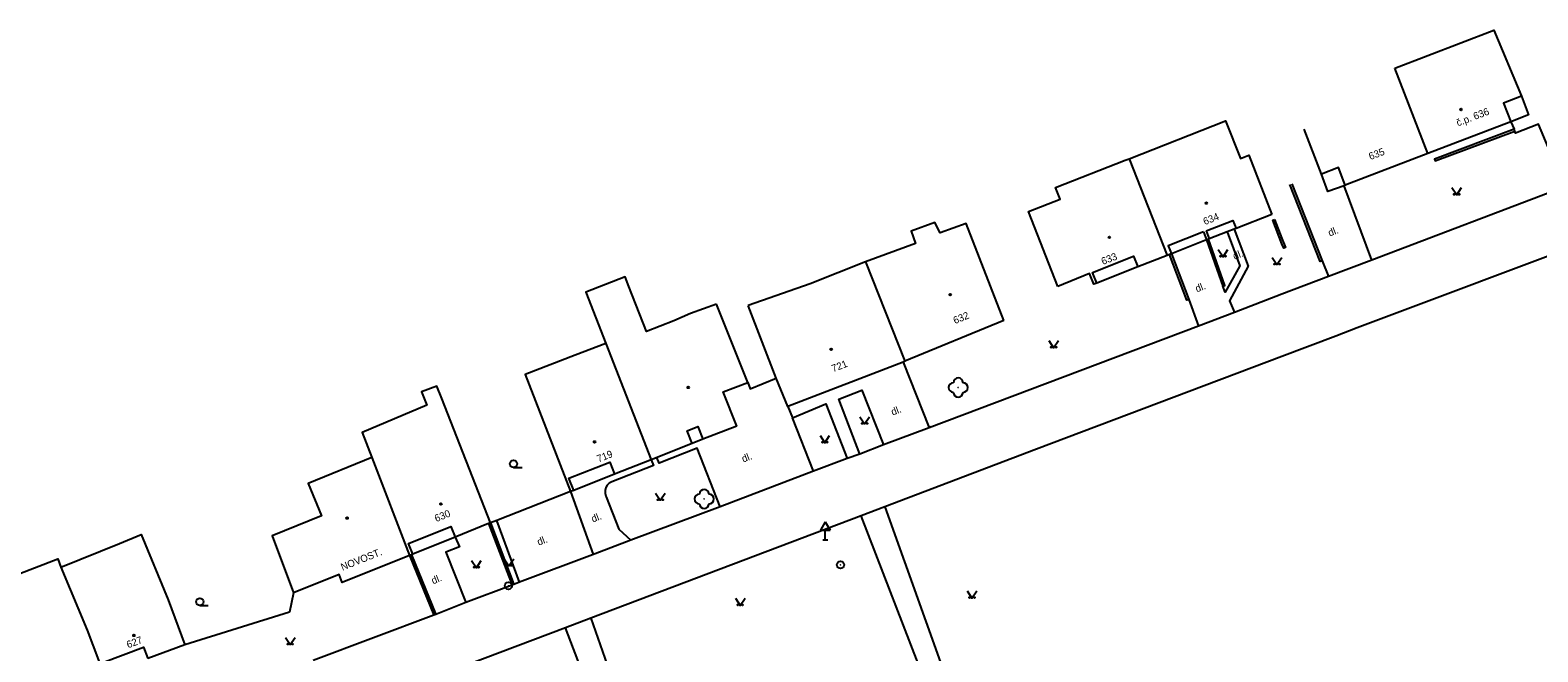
# Model space of a CAD drawing. Extents: x -577457 to -568404, y -1208466 to -1201387.
# Drawn here: x -575130.3 to -574973.4, y -1204248.2 to -1204183.5 of the extents above; entities that cross this region are included whole.
import ezdxf

# ---------------------------------------------------------------- set-up
doc = ezdxf.new("R2010")
doc.units = 0
for name, color, linetype in [('BUDOVY_MĚŘ', 7, 'Continuous'), ('BUDOVY_NEMĚŘ', 7, 'Continuous'), ('MAP_ZN_BP', 7, 'Continuous'), ('POMOC_POPIS', 7, 'Continuous'), ('ROZHRANÍ_PLOCH', 7, 'Continuous'), ('ZELEŇ', 7, 'Continuous'), ('ZN_BUDOV', 7, 'Continuous'), ('ZN_DOPLŇKOVÉ', 7, 'Continuous'), ('ZN_KULTUR', 7, 'Continuous'), ('Č_POPIS_ORIENT', 7, 'Continuous')]:
    doc.layers.add(name, color=color, linetype=linetype)

msp = doc.modelspace()

# ---------------------------------------------------------------- linework, layer by layer
at = {"layer": 'BUDOVY_MĚŘ'}
for points in [[(-574975.08, -1204190.35), (-574976.94, -1204191.07), (-574976.2, -1204193)], [(-574995.9, -1204198.45), (-574997.69, -1204193.78)], [(-574976.2, -1204193), (-574984.81, -1204196.31)], [(-574984.81, -1204196.31), (-574993.43, -1204199.62)], [(-574993.43, -1204199.62), (-574994.13, -1204197.77), (-574995.9, -1204198.45)], [(-575007.9, -1204204.36), (-575005.11, -1204203.27), (-575004.78, -1204204.11)], [(-575001.07, -1204202.65), (-575004.78, -1204204.11)], [(-575008.18, -1204204.47), (-575011.84, -1204205.91), (-575011.51, -1204206.74)], [(-575007.85, -1204205.31), (-575011.51, -1204206.74)], [(-575008.18, -1204204.47), (-575007.85, -1204205.31)], [(-575007.9, -1204204.36), (-575007.57, -1204205.2)], [(-575007.66, -1204205.23), (-575007.85, -1204205.31)], [(-575007.57, -1204205.2), (-575007.66, -1204205.23)], [(-575005.71, -1204204.47), (-575007.57, -1204205.2)], [(-575004.97, -1204204.18), (-575005.71, -1204204.47)], [(-575004.78, -1204204.11), (-575004.97, -1204204.18)], [(-575011.7, -1204206.82), (-575011.96, -1204206.92)], [(-575011.51, -1204206.74), (-575011.7, -1204206.82)], [(-575019.27, -1204209.79), (-575019.7, -1204208.68), (-575015.44, -1204207.01), (-575015.01, -1204208.12)], [(-575015.01, -1204208.12), (-575019.27, -1204209.79)], [(-575011.96, -1204206.92), (-575015.01, -1204208.12)], [(-575019.27, -1204209.79), (-575019.59, -1204209.91), (-575020.02, -1204208.81), (-575023.33, -1204210.14)], [(-575056.72, -1204224.68), (-575058.14, -1204221.13), (-575055.59, -1204220.14), (-575058.85, -1204211.99)], [(-575039.25, -1204217.94), (-575039.43, -1204218.02), (-575051.43, -1204222.64), (-575052.62, -1204219.68), (-575055.56, -1204212.13)], [(-575028.93, -1204213.68), (-575039.25, -1204217.94)], [(-575061.38, -1204226.48), (-575061.9, -1204225.18), (-575060.79, -1204224.74), (-575060.27, -1204226.04)], [(-575056.72, -1204224.68), (-575060.27, -1204226.04)], [(-575061.38, -1204226.48), (-575065.63, -1204228.19)], [(-575060.27, -1204226.04), (-575061.38, -1204226.48)], [(-575073.7, -1204231.37), (-575074.2, -1204230.12), (-575069.94, -1204228.44), (-575069.45, -1204229.7)], [(-575065.63, -1204228.19), (-575069.45, -1204229.7)], [(-575069.45, -1204229.7), (-575073.7, -1204231.37)], [(-575073.7, -1204231.37), (-575074.02, -1204231.5)], [(-575090.44, -1204238.02), (-575090.89, -1204236.92), (-575086.48, -1204235.13), (-575086.03, -1204236.24)], [(-575082.55, -1204234.83), (-575086.03, -1204236.24)], [(-575082.37, -1204234.76), (-575082.55, -1204234.83)], [(-575086.03, -1204236.24), (-575090.44, -1204238.02)], [(-575090.77, -1204238.16), (-575097.78, -1204240.96), (-575098.12, -1204240.13), (-575102.85, -1204242.03)], [(-575090.58, -1204238.08), (-575090.77, -1204238.16)], [(-575090.44, -1204238.02), (-575090.58, -1204238.08)], [(-575115.91, -1204242.76), (-575114.15, -1204247.44)], [(-575124.33, -1204245.93), (-575122.57, -1204250.61)], [(-575114.15, -1204247.44), (-575118.01, -1204248.89)], [(-575122.25, -1204250.49), (-575122.7, -1204249.29), (-575118.46, -1204247.7), (-575118.01, -1204248.89)]]:
    msp.add_lwpolyline(points, dxfattribs=at)
at = {"layer": 'BUDOVY_NEMĚŘ'}
for points in [[(-574988.25, -1204187.43), (-574977.95, -1204183.47), (-574975.08, -1204190.35)], [(-574984.81, -1204196.31), (-574988.25, -1204187.43)], [(-575015.91, -1204196.86), (-575005.86, -1204192.9), (-575004.32, -1204196.83), (-575003.45, -1204196.49), (-575001.07, -1204202.65)], [(-575023.33, -1204210.14), (-575026.36, -1204202.36), (-575023.07, -1204201.08), (-575023.55, -1204199.84), (-575016.32, -1204197.02), (-575015.91, -1204196.86), (-575011.96, -1204206.92)], [(-575028.93, -1204213.68), (-575032.86, -1204203.59), (-575035.56, -1204204.58), (-575036.13, -1204203.48), (-575038.58, -1204204.39), (-575038.13, -1204205.66), (-575043.35, -1204207.57), (-575039.25, -1204217.94)], [(-575043.35, -1204207.57), (-575049.08, -1204209.86), (-575055.56, -1204212.13)], [(-575058.85, -1204211.99), (-575061.53, -1204212.98), (-575063.29, -1204213.74), (-575066.14, -1204214.83), (-575067.96, -1204210.14), (-575068.36, -1204209.15), (-575072.43, -1204210.73), (-575070.36, -1204216.07), (-575065.63, -1204228.19)], [(-575070.36, -1204216.07), (-575073.55, -1204217.3), (-575078.75, -1204219.31), (-575074.02, -1204231.5)], [(-575082.37, -1204234.76), (-575087.43, -1204221.82), (-575087.93, -1204220.51), (-575089.54, -1204221.13), (-575089, -1204222.49), (-575095.71, -1204225.35), (-575094.7, -1204227.95), (-575090.77, -1204238.16)], [(-575094.7, -1204227.95), (-575101.33, -1204230.67), (-575099.96, -1204234.01), (-575105.09, -1204236.12), (-575102.85, -1204242.03)], [(-575127.07, -1204239.35), (-575120.98, -1204236.89), (-575118.72, -1204235.98), (-575115.91, -1204242.76)], [(-575135.79, -1204241.74), (-575127.39, -1204238.51), (-575127.07, -1204239.35)], [(-575127.07, -1204239.35), (-575124.33, -1204245.93)]]:
    msp.add_lwpolyline(points, dxfattribs=at)
at = {"layer": 'MAP_ZN_BP'}
for centre, radius in [((-575045.94, -1204239.13), 0.375), ((-575045.94, -1204239.13), 0.0005), ((-575080.5, -1204241.3), 0.375), ((-575080.5, -1204241.3), 0.0005)]:
    msp.add_circle(centre, radius, dxfattribs=at)
at = {"layer": 'ROZHRANÍ_PLOCH'}
for points in [[(-574975.08, -1204190.35), (-574974.34, -1204192.3), (-574976.2, -1204193)], [(-574976.2, -1204193), (-574975.84, -1204193.78)], [(-574970.56, -1204199.78), (-574973.31, -1204193.25), (-574975.69, -1204194.2), (-574975.77, -1204193.97)], [(-574993.54, -1204199.66), (-574995.22, -1204200.28), (-574995.9, -1204198.45)], [(-574993.43, -1204199.62), (-574993.54, -1204199.66)], [(-574990.65, -1204207.4), (-574993.54, -1204199.66)], [(-574970.56, -1204199.78), (-574990.65, -1204207.4)], [(-575005.71, -1204204.47), (-575004.4, -1204208.01), (-575005.92, -1204210.74), (-575006.15, -1204210.12)], [(-575004.97, -1204204.18), (-575003.52, -1204208.03), (-575005.47, -1204211.66), (-575004.95, -1204212.85)], [(-574966.75, -1204204.9), (-574992.17, -1204214.47), (-574994.4, -1204215.31)], [(-574995.82, -1204207.47), (-574995.17, -1204209.12)], [(-574990.65, -1204207.4), (-574995.17, -1204209.12)], [(-574995.17, -1204209.12), (-575000, -1204210.96)], [(-575009.7, -1204211.49), (-575008.67, -1204214.27)], [(-575000, -1204210.96), (-575004.95, -1204212.85)], [(-575004.95, -1204212.85), (-575008.67, -1204214.27)], [(-575008.67, -1204214.27), (-575036.71, -1204224.88)], [(-574994.4, -1204215.31), (-575000, -1204217.43)], [(-575000, -1204217.43), (-575025.54, -1204227.1), (-575041.31, -1204233.07)], [(-575039.43, -1204218.02), (-575036.71, -1204224.88)], [(-575055.59, -1204220.14), (-575055.33, -1204220.81), (-575052.62, -1204219.68)], [(-575043.91, -1204227.59), (-575046.12, -1204221.87), (-575043.71, -1204220.93), (-575041.46, -1204226.64), (-575043.91, -1204227.59)], [(-575048.76, -1204229.39), (-575050.92, -1204223.82), (-575047.48, -1204222.36), (-575045.24, -1204228.04), (-575048.76, -1204229.39)], [(-575036.71, -1204224.88), (-575041.46, -1204226.64)], [(-575036.54, -1204224.77), (-575036.68, -1204224.82)], [(-575058.45, -1204233.07), (-575060.86, -1204226.99), (-575064.79, -1204228.53), (-575065.04, -1204227.95)], [(-575065.63, -1204228.19), (-575065.4, -1204228.77), (-575069.74, -1204230.48), (-575070, -1204230.62), (-575070.21, -1204230.83), (-575070.36, -1204231.09), (-575070.44, -1204231.38), (-575070.44, -1204231.68), (-575070.36, -1204231.96), (-575070.32, -1204232.04), (-575069.02, -1204235.41), (-575067.75, -1204236.55)], [(-575043.91, -1204227.59), (-575045.24, -1204228.04)], [(-575048.76, -1204229.39), (-575058.45, -1204233.07)], [(-575074.02, -1204231.5), (-575071.66, -1204238.06)], [(-575058.45, -1204233.07), (-575067.75, -1204236.55)], [(-575041.31, -1204233.07), (-575043.78, -1204234.01)], [(-575041.31, -1204233.07), (-575035.01, -1204250.74), (-575031.15, -1204259.78), (-575025.17, -1204268.08), (-575014.42, -1204279.47)], [(-575079.33, -1204240.94), (-575081.69, -1204234.5)], [(-575043.78, -1204234.01), (-575071.91, -1204244.66)], [(-575019.09, -1204278.47), (-575027.03, -1204269.39), (-575033.03, -1204260.79), (-575037.1, -1204251.38), (-575043.78, -1204234.01)], [(-575086.03, -1204236.24), (-575085.6, -1204237.25), (-575087.01, -1204237.81), (-575084.92, -1204243.06)], [(-575067.75, -1204236.55), (-575071.47, -1204237.99)], [(-575071.47, -1204237.99), (-575079.33, -1204240.94), (-575079.92, -1204241.16)], [(-575080.11, -1204241.23), (-575084.92, -1204243.06)], [(-575079.92, -1204241.16), (-575080.11, -1204241.23)], [(-575088.25, -1204244.37), (-575100.8, -1204249.09)], [(-575088.06, -1204244.29), (-575088.25, -1204244.37)], [(-575084.92, -1204243.06), (-575088.06, -1204244.29)], [(-575074.57, -1204245.67), (-575096.8, -1204254.09)], [(-575071.91, -1204244.66), (-575074.57, -1204245.67)], [(-575068.43, -1204266.6), (-575068.77, -1204260.89), (-575074.57, -1204245.67)], [(-575071.91, -1204244.66), (-575066.56, -1204259.93), (-575064.55, -1204262.98)]]:
    msp.add_lwpolyline(points, dxfattribs=at)
at = {"layer": 'ZELEŇ'}
for centre in [(-575033.69, -1204220.67), (-575060.12, -1204232.27)]:
    msp.add_circle(centre, 0.0005, dxfattribs=at)
for centre, start, end in [((-575034.19, -1204220.67), 90, 270), ((-575033.69, -1204220.17), 0, 180), ((-575033.19, -1204220.67), 270, 90), ((-575033.69, -1204221.17), 180, 360), ((-575060.62, -1204232.27), 90, 270), ((-575060.12, -1204231.77), 0, 180), ((-575059.62, -1204232.27), 270, 90), ((-575060.12, -1204232.77), 180, 360)]:
    msp.add_arc(centre, 0.5, start, end, dxfattribs=at)
at = {"layer": 'ZN_BUDOV'}
for centre in [(-574981.37, -1204191.73), (-575007.87, -1204201.47), (-575017.96, -1204205.03), (-575034.52, -1204211.01), (-575046.91, -1204216.7), (-575061.78, -1204220.66), (-575071.53, -1204226.33), (-575087.52, -1204232.79), (-575097.28, -1204234.26), (-575119.47, -1204246.47)]:
    msp.add_circle(centre, 0.0875, dxfattribs=at)
at = {"layer": 'ZN_DOPLŇKOVÉ'}
for p, q in [((-575047.52, -1204234.65), (-575048.02, -1204235.52)), ((-575047.52, -1204234.65), (-575047.02, -1204235.52)), ((-575048.02, -1204235.52), (-575047.02, -1204235.52)), ((-575047.77, -1204236.52), (-575047.27, -1204236.52)), ((-575047.52, -1204236.52), (-575047.52, -1204235.52))]:
    msp.add_line(p, q, dxfattribs=at)
for points in [[(-574975.84, -1204193.78), (-574984.14, -1204196.9), (-574984.07, -1204197.09), (-574975.77, -1204193.97)], [(-574975.77, -1204193.97), (-574975.84, -1204193.78)], [(-574995.82, -1204207.47), (-574996.02, -1204207.54), (-574999.18, -1204199.53)], [(-574998.98, -1204199.46), (-574995.82, -1204207.47)], [(-575000, -1204205.71), (-575000.96, -1204203.26), (-575000.78, -1204203.19)], [(-575000.78, -1204203.19), (-575000, -1204205.16)], [(-575007.85, -1204205.31), (-575006.15, -1204210.12)], [(-575006.15, -1204210.12), (-575005.96, -1204210.05), (-575007.66, -1204205.23)], [(-575000, -1204205.16), (-574999.63, -1204206.1), (-574999.82, -1204206.17), (-575000, -1204205.71)], [(-575009.7, -1204211.49), (-575009.89, -1204211.56), (-575011.7, -1204206.82)], [(-575011.51, -1204206.74), (-575009.7, -1204211.49)], [(-575051.43, -1204222.64), (-575050.92, -1204223.82)], [(-575074.02, -1204231.5), (-575081.69, -1204234.5), (-575082.37, -1204234.76)], [(-575082.55, -1204234.83), (-575080.11, -1204241.23)], [(-575082.37, -1204234.76), (-575079.92, -1204241.16)], [(-575090.77, -1204238.16), (-575088.25, -1204244.37)], [(-575090.58, -1204238.08), (-575088.06, -1204244.29)], [(-575102.85, -1204242.03), (-575103.27, -1204244.06), (-575114.15, -1204247.44)]]:
    msp.add_lwpolyline(points, dxfattribs=at)
at = {"layer": 'ZN_KULTUR'}
for p, q in [((-575079.96, -1204229), (-575079.08, -1204229)), ((-575112.6, -1204243.34), (-575111.72, -1204243.34))]:
    msp.add_line(p, q, dxfattribs=at)
for points in [[(-574982.32, -1204199.86), (-574981.82, -1204200.61), (-574981.32, -1204199.86)], [(-575006.63, -1204206.3), (-575006.13, -1204207.05), (-575005.63, -1204206.3)], [(-575001.02, -1204207.13), (-575000.52, -1204207.88), (-575000.02, -1204207.13)], [(-575024.26, -1204215.77), (-575023.76, -1204216.52), (-575023.26, -1204215.77)], [(-575043.93, -1204223.71), (-575043.43, -1204224.46), (-575042.93, -1204223.71)], [(-575048.07, -1204225.66), (-575047.57, -1204226.41), (-575047.07, -1204225.66)], [(-575065.19, -1204231.66), (-575064.69, -1204232.41), (-575064.19, -1204231.66)], [(-575084.32, -1204238.67), (-575083.82, -1204239.42), (-575083.32, -1204238.67)], [(-575080.94, -1204238.49), (-575080.44, -1204239.24), (-575079.94, -1204238.49)], [(-575056.87, -1204242.59), (-575056.37, -1204243.34), (-575055.87, -1204242.59)], [(-575032.76, -1204241.83), (-575032.26, -1204242.58), (-575031.76, -1204241.83)], [(-575103.7, -1204246.67), (-575103.2, -1204247.42), (-575102.7, -1204246.67)]]:
    msp.add_lwpolyline(points, dxfattribs=at)
for centre, radius in [((-574982.07, -1204200.56), 0.05), ((-574981.57, -1204200.56), 0.05), ((-575006.38, -1204207), 0.05), ((-575005.88, -1204207), 0.05), ((-575000.77, -1204207.83), 0.05), ((-575000.27, -1204207.83), 0.05), ((-575024.01, -1204216.47), 0.05), ((-575023.51, -1204216.47), 0.05), ((-575043.68, -1204224.41), 0.05), ((-575043.18, -1204224.41), 0.05), ((-575047.82, -1204226.36), 0.05), ((-575047.32, -1204226.36), 0.05), ((-575079.96, -1204228.62), 0.375), ((-575064.94, -1204232.36), 0.05), ((-575064.44, -1204232.36), 0.05), ((-575084.07, -1204239.37), 0.05), ((-575083.57, -1204239.37), 0.05), ((-575080.69, -1204239.19), 0.05), ((-575080.19, -1204239.19), 0.05), ((-575112.6, -1204242.97), 0.375), ((-575032.51, -1204242.53), 0.05), ((-575032.01, -1204242.53), 0.05), ((-575056.62, -1204243.29), 0.05), ((-575056.12, -1204243.29), 0.05), ((-575103.45, -1204247.37), 0.05), ((-575102.95, -1204247.37), 0.05)]:
    msp.add_circle(centre, radius, dxfattribs=at)

# ---------------------------------------------------------------- texts
at = {"layer": 'POMOC_POPIS'}
for s, rotation, p in [('dl.', 21.01, (-574995.03, -1204204.96)), ('dl.', 21.4, (-575004.94, -1204207.38)), ('dl.', 21.4, (-575008.85, -1204210.77)), ('dl.', 20.96, (-575040.51, -1204223.6)), ('dl.', 21.12, (-575056.05, -1204228.48)), ('dl.', 21.52, (-575071.7, -1204234.73)), ('dl.', 20.56, (-575077.34, -1204237.13)), ('NOVOST.', 21.76, (-575097.76, -1204239.74)), ('dl.', 22.02, (-575088.33, -1204241.16))]:
    msp.add_text(s, height=0.75, rotation=rotation, dxfattribs=at).set_placement(p)
at = {"layer": 'Č_POPIS_ORIENT'}
for s, rotation, p in [('č.p. 636', 21, (-574981.69, -1204193.5)), ('635', 21, (-574990.8, -1204197)), ('634', 21.4, (-575008.03, -1204203.77)), ('633', 21.44, (-575018.63, -1204207.92)), ('632', 22.06, (-575034.03, -1204214.07)), ('721', 21.12, (-575046.7, -1204219.08)), ('719', 21.52, (-575071.12, -1204228.48)), ('630', 22.02, (-575088, -1204234.68)), ('627', 20.63, (-575120.06, -1204247.82))]:
    msp.add_text(s, height=0.75, rotation=rotation, dxfattribs=at).set_placement(p)

doc.saveas('drawing.dxf')
